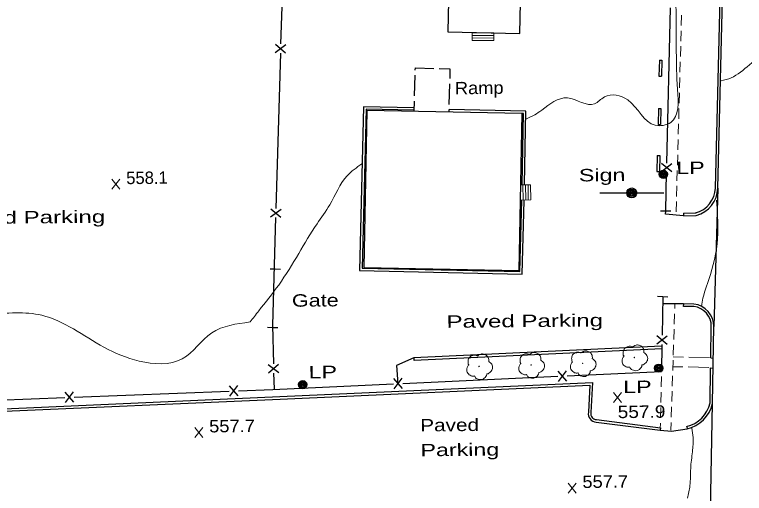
# Model space of a CAD drawing. Extents: x 2361708 to 2370558, y 6977955 to 6991887.
# Drawn here: x 2365926.7 to 2366208.9, y 6984886.7 to 6985071.9 of the extents above; entities that cross this region are included whole.
import ezdxf

# ---------------------------------------------------------------- set-up
doc = ezdxf.new("R2010")
doc.units = 0
doc.header["$LTSCALE"] = 1.9
for name, color, linetype, lineweight in [('11', 7, 'Continuous', 25), ('12', 7, 'Continuous', 25), ('13', 7, 'Continuous', 13), ('16', 7, 'Continuous', 13), ('17', 7, 'Continuous', 25), ('2', 7, 'Continuous', 25), ('20', 7, 'Continuous', 25), ('21', 7, 'Continuous', 25), ('28', 7, 'Continuous', 13), ('29', 7, 'Continuous', 13), ('31', 7, 'Continuous', 13), ('35', 7, 'Continuous', 13)]:
    doc.layers.add(name, color=color, linetype=linetype, lineweight=lineweight)

msp = doc.modelspace()

# ---------------------------------------------------------------- linework, layer by layer
at = {"layer": '11'}
for points in [[(2366095.303, 6985113.232), (2366094.249, 6985065.25), (2366122.047, 6985064.634), (2366123.1, 6985112.626)], [(2366062.858, 6985034.83), (2366061.675, 6984974.115), (2366121.77, 6984972.947), (2366122.951, 6985033.661)]]:
    msp.add_lwpolyline(points, close=True, dxfattribs=at)
at = {"layer": '12'}
for p, q in [((2366081.355, 6985040.466), (2366081.578, 6985048.458)), ((2366094.87, 6985045.185), (2366094.647, 6985037.192)), ((2366081.192, 6985034.464), (2366081.303, 6985038.465)), ((2366094.595, 6985035.191), (2366094.565, 6985034.161))]:
    msp.add_line(p, q, dxfattribs=at)
for points in [[(2366081.639, 6985050.459), (2366081.661, 6985051.319), (2366088.794, 6985051.117)], [(2366090.795, 6985051.066), (2366095.025, 6985050.946), (2366094.921, 6985047.185)]]:
    msp.add_lwpolyline(points, dxfattribs=at)
at = {"layer": '13'}
for p, q in [((2366184.573, 6985071.64), (2366184.461, 6985067.638)), ((2366184.41, 6985065.638), (2366184.298, 6985061.636)), ((2366184.247, 6985059.636), (2366184.135, 6985055.634)), ((2366184.084, 6985053.634), (2366183.972, 6985049.633)), ((2366183.921, 6985047.632), (2366183.809, 6985043.631)), ((2366183.748, 6985041.63), (2366183.637, 6985037.629)), ((2366183.586, 6985035.629), (2366183.474, 6985031.627)), ((2366183.413, 6985029.626), (2366183.301, 6985025.625)), ((2366183.25, 6985023.625), (2366183.138, 6985019.623)), ((2366183.077, 6985017.623), (2366182.965, 6985013.621)), ((2366182.914, 6985011.621), (2366182.802, 6985007.62)), ((2366182.741, 6985005.618), (2366182.629, 6985001.618)), ((2366182.578, 6984999.617), (2366182.466, 6984995.616)), ((2366182.023, 6984960.24), (2366181.962, 6984958.239)), ((2366181.901, 6984956.239), (2366181.769, 6984952.237)), ((2366181.699, 6984950.236), (2366181.567, 6984946.235)), ((2366181.506, 6984944.234), (2366181.374, 6984940.233)), ((2366181.303, 6984938.232), (2366181.171, 6984934.23)), ((2366176.681, 6984927.908), (2366176.772, 6984931.908)), ((2366181.11, 6984932.23), (2366180.978, 6984928.229)), ((2366176.548, 6984921.906), (2366176.639, 6984925.907)), ((2366180.907, 6984926.228), (2366180.775, 6984922.226)), ((2366176.415, 6984915.904), (2366176.507, 6984919.906)), ((2366180.714, 6984920.226), (2366180.582, 6984916.224)), ((2366180.511, 6984914.223), (2366180.41, 6984911.152)), ((2366176.333, 6984911.904), (2366176.374, 6984913.904))]:
    msp.add_line(p, q, dxfattribs=at)
at = {"layer": '16'}
for p, q in [((2366111.964, 6985064.878), (2366103.654, 6985064.839)), ((2366103.672, 6985061.839), (2366103.662, 6985065.059)), ((2366111.973, 6985063.878), (2366103.663, 6985063.839)), ((2366111.982, 6985061.878), (2366111.975, 6985064.818)), ((2366111.973, 6985062.878), (2366103.663, 6985062.839)), ((2366111.982, 6985061.878), (2366103.672, 6985061.839)), ((2366126.214, 6985006.131), (2366122.284, 6985006.054)), ((2366123.214, 6985006.073), (2366123.32, 6985000.183)), ((2366124.214, 6985006.092), (2366124.32, 6985000.203)), ((2366125.214, 6985006.112), (2366125.32, 6985000.222)), ((2366126.214, 6985006.131), (2366126.32, 6985000.242)), ((2366126.32, 6985000.242), (2366122.34, 6985000.164))]:
    msp.add_line(p, q, dxfattribs=at)
at = {"layer": '17'}
for p, q in [((2366031.33, 6985120.523), (2366029.571, 6985060.553)), ((2366178.897, 6985014.503), (2366180.346, 6985074.489)), ((2366027.503, 6985057.214), (2366031.603, 6985060.293)), ((2366027.602, 6985060.415), (2366031.504, 6985057.092)), ((2366029.465, 6985056.953), (2366027.716, 6984996.973)), ((2366180.869, 6985014.252), (2366176.788, 6985011.153)), ((2366180.789, 6985011.061), (2366176.868, 6985014.353)), ((2366178.453, 6984995.908), (2366178.811, 6985010.902)), ((2366025.648, 6984993.643), (2366029.739, 6984996.722)), ((2366025.737, 6984996.834), (2366029.649, 6984993.521)), ((2366027.61, 6984993.372), (2366026.396, 6984951.838)), ((2366177.278, 6984962.935), (2366177.04, 6984947.932)), ((2366026.396, 6984951.838), (2366026.768, 6984936.841)), ((2366175.012, 6984944.572), (2366179.062, 6984947.701)), ((2366175.061, 6984947.773), (2366179.013, 6984944.5)), ((2366176.984, 6984944.331), (2366176.814, 6984933.849)), ((2366024.881, 6984933.393), (2366028.8, 6984936.69)), ((2366024.801, 6984936.592), (2366028.88, 6984933.491)), ((2366140.227, 6984930.201), (2366136.85, 6984934.059)), ((2366137.028, 6984930.06), (2366140.049, 6984934.199)), ((2366140.338, 6984932.182), (2366176.814, 6984933.849)), ((2366026.863, 6984933.242), (2366027.011, 6984927.153)), ((2366076.692, 6984927.296), (2366073.315, 6984931.154)), ((2366073.493, 6984927.155), (2366076.514, 6984931.294)), ((2366076.803, 6984929.277), (2366136.74, 6984932.018)), ((2366013.145, 6984924.481), (2366009.788, 6984928.349)), ((2366009.946, 6984924.35), (2366012.988, 6984928.48)), ((2365949.596, 6984921.976), (2365946.239, 6984925.844)), ((2365946.397, 6984921.855), (2365949.438, 6984925.974)), ((2365949.717, 6984923.957), (2366009.668, 6984926.318)), ((2365886.168, 6984921.452), (2365946.119, 6984923.813))]:
    msp.add_line(p, q, dxfattribs=at)
for points in [[(2366180.454, 6984995.877), (2366178.453, 6984995.908), (2366176.453, 6984995.939)], [(2366025.469, 6984973.62), (2366027.469, 6984973.539), (2366029.47, 6984973.458)], [(2366175.286, 6984963.076), (2366177.278, 6984962.935), (2366179.269, 6984962.794)], [(2366028.496, 6984950.758), (2366026.495, 6984950.829), (2366024.494, 6984950.9)], [(2366013.266, 6984926.462), (2366026.532, 6984926.979), (2366073.204, 6984929.113)]]:
    msp.add_lwpolyline(points, dxfattribs=at)
at = {"layer": '2'}
for p, q in [((2366175.988, 6985054.257), (2366175.847, 6985048.095)), ((2366175.988, 6985054.257), (2366176.949, 6985054.236)), ((2366176.949, 6985054.236), (2366176.807, 6985048.074)), ((2366175.847, 6985048.095), (2366176.807, 6985048.074)), ((2366175.616, 6985035.543), (2366175.475, 6985029.381)), ((2366175.616, 6985035.543), (2366176.576, 6985035.522)), ((2366176.576, 6985035.522), (2366176.435, 6985029.36)), ((2366175.475, 6985029.381), (2366176.435, 6985029.36)), ((2366175.209, 6985017.418), (2366175.067, 6985011.256)), ((2366175.209, 6985017.418), (2366176.169, 6985017.397)), ((2366176.169, 6985017.397), (2366176.027, 6985011.235)), ((2366175.067, 6985011.256), (2366176.027, 6985011.235)), ((2366198.61, 6985004.8), (2366197.04, 6984951.232)), ((2366185.372, 6984995.103), (2366185.301, 6984994.143)), ((2366185.372, 6984995.103), (2366190.211, 6984995.22)), ((2366185.39, 6984994.144), (2366190.23, 6984994.26)), ((2366185.315, 6984960.041), (2366177.415, 6984960.006)), ((2366185.295, 6984959.081), (2366185.395, 6984960.032)), ((2366189.386, 6984959.96), (2366185.315, 6984960.041)), ((2366189.366, 6984959), (2366185.295, 6984959.081)), ((2366195.885, 6984939.121), (2366196.08, 6984951.243)), ((2366196.562, 6984921.526), (2366197.04, 6984951.232)), ((2366176.851, 6984943.64), (2366081.119, 6984939.158)), ((2366176.9, 6984942.68), (2366081.168, 6984938.199)), ((2366081.168, 6984938.199), (2366081.219, 6984939.159)), ((2366195.885, 6984939.121), (2366196.846, 6984939.04)), ((2366195.602, 6984921.537), (2366195.822, 6984935.27)), ((2366195.822, 6984935.27), (2366196.782, 6984935.209)), ((2366195.634, 6984873.095), (2366196.562, 6984921.526)), ((2366151.589, 6984914.348), (2366176.27, 6984911.143)), ((2366151.709, 6984915.299), (2366176.391, 6984912.094)), ((2366176.391, 6984912.094), (2366176.25, 6984911.142)), ((2366186.587, 6984912.611), (2366186.696, 6984911.662))]:
    msp.add_line(p, q, dxfattribs=at)
for points in [[(2366197.649, 6985004.821), (2366200.012, 6985099.098), (2366202.113, 6985177.882)], [(2366198.61, 6985004.8), (2366200.972, 6985099.077), (2366203.073, 6985177.861)], [(2366081.078, 6985035.883), (2366061.664, 6985036.268), (2366060.106, 6984972.96), (2366122.963, 6984971.509), (2366123.771, 6985000.037)], [(2366081.057, 6985034.923), (2366062.603, 6985035.287), (2366061.088, 6984973.899), (2366122.034, 6984972.49), (2366122.811, 6985000.068)], [(2366123.853, 6985006.159), (2366124.413, 6985034.575), (2366094.745, 6985035.253)], [(2366122.893, 6985006.179), (2366123.432, 6985033.636), (2366122.882, 6985033.651)], [(2366185.39, 6984994.144), (2366178.405, 6984994.687), (2366178.453, 6984995.908)], [(2366081.119, 6984939.158), (2366074.377, 6984936.144), (2366074.884, 6984929.119)], [(2365836.778, 6984916.022), (2365916.751, 6984919.253), (2366029.279, 6984924.194), (2366150.103, 6984929.655), (2366149.553, 6984918.089)], [(2365836.817, 6984915.062), (2365916.79, 6984918.293), (2366029.318, 6984923.234), (2366149.093, 6984928.645), (2366148.593, 6984918.129)], [(2366176.27, 6984911.143), (2366180.683, 6984910.835), (2366186.706, 6984911.652)]]:
    msp.add_lwpolyline(points, dxfattribs=at)
for centre, radius, start, end in [((2366187.387, 6985005.121), 10.267, 284.66495, 358.36108), ((2366187.387, 6985005.121), 11.227, 284.66495, 358.36108), ((2366188.397, 6984951.373), 8.644, 359.07078, 83.42588), ((2366188.397, 6984951.373), 7.684, 359.07078, 83.42588), ((2366183.656, 6984924.553), 12.296, 283.30236, 346.80325), ((2366183.656, 6984924.553), 13.256, 283.30236, 346.80325), ((2366151.672, 6984917.492), 3.145, 168.30393, 268.47696), ((2366151.672, 6984917.492), 2.185, 168.30393, 268.47696)]:
    msp.add_arc(centre, radius, start, end, dxfattribs=at)
at = {"layer": '20'}
for centre, radius in [((2366177.558, 6985010.15), 1.6), ((2366177.558, 6985010.15), 1.3), ((2366177.558, 6985010.15), 1), ((2366177.558, 6985010.15), 0.539), ((2366177.558, 6985010.15), 0.192), ((2366175.751, 6984935.179), 1.6), ((2366175.751, 6984935.179), 1.3), ((2366175.751, 6984935.179), 1), ((2366175.751, 6984935.179), 0.539), ((2366175.751, 6984935.179), 0.192), ((2366038.105, 6984928.819), 1.6), ((2366038.105, 6984928.819), 1.3), ((2366038.105, 6984928.819), 1), ((2366038.105, 6984928.819), 0.539), ((2366038.105, 6984928.819), 0.192)]:
    msp.add_circle(centre, radius, dxfattribs=at)
at = {"layer": '21'}
msp.add_line((2366152.945, 6985002.965), (2366177.707, 6985002.941), dxfattribs=at)
for radius in [1.9, 1.442, 0.973, 0.539, 0.192]:
    msp.add_circle((2366165.326, 6985002.953), radius, dxfattribs=at)
at = {"layer": '28'}
for p, q in [((2366181.341, 6984939.502), (2366185.341, 6984939.44)), ((2366187.342, 6984939.41), (2366195.344, 6984939.276)), ((2366181.106, 6984935.75), (2366185.107, 6984935.668)), ((2366187.108, 6984935.627), (2366195.11, 6984935.463))]:
    msp.add_line(p, q, dxfattribs=at)
at = {"layer": '29'}
for centre in [(2366146.352, 6984937.019), (2366166.312, 6984939.299), (2366106.312, 6984935.838), (2366126.418, 6984936.379)]:
    msp.add_circle(centre, 0.1, dxfattribs=at)
for points in [[(2366162.346, 6984939.872), (2366162.366, 6984939.882), (2366162.285, 6984939.951), (2366162.049, 6984940.579), (2366162.087, 6984941.859), (2366162.975, 6984943.158), (2366164.281, 6984943.64), (2366165.402, 6984943.451), (2366165.633, 6984943.323), (2366165.703, 6984943.324), (2366165.753, 6984943.364), (2366166.1, 6984943.658), (2366166.966, 6984944.106), (2366168.177, 6984944.037), (2366169.292, 6984943.448), (2366170.026, 6984942.025), (2366170.034, 6984941.165)], [(2366102.346, 6984936.411), (2366102.366, 6984936.42), (2366102.285, 6984936.49), (2366102.049, 6984937.118), (2366102.087, 6984938.398), (2366102.975, 6984939.696), (2366104.28, 6984940.179), (2366105.402, 6984939.99), (2366105.633, 6984939.861), (2366105.704, 6984939.862), (2366105.753, 6984939.903), (2366106.101, 6984940.196), (2366106.966, 6984940.645), (2366108.177, 6984940.576), (2366109.293, 6984939.987), (2366110.026, 6984938.563), (2366110.034, 6984937.704)], [(2366122.452, 6984936.952), (2366122.472, 6984936.962), (2366122.391, 6984937.031), (2366122.155, 6984937.659), (2366122.193, 6984938.939), (2366123.081, 6984940.238), (2366124.386, 6984940.721), (2366125.508, 6984940.531), (2366125.739, 6984940.403), (2366125.809, 6984940.404), (2366125.859, 6984940.444), (2366126.206, 6984940.738), (2366127.072, 6984941.186), (2366128.283, 6984941.118), (2366129.398, 6984940.528), (2366130.132, 6984939.105), (2366130.14, 6984938.245)], [(2366142.387, 6984937.591), (2366142.407, 6984937.602), (2366142.326, 6984937.671), (2366142.09, 6984938.299), (2366142.128, 6984939.579), (2366143.016, 6984940.878), (2366144.321, 6984941.36), (2366145.443, 6984941.171), (2366145.674, 6984941.043), (2366145.744, 6984941.044), (2366145.794, 6984941.084), (2366146.141, 6984941.378), (2366147.007, 6984941.826), (2366148.218, 6984941.757), (2366149.333, 6984941.168), (2366150.067, 6984939.745), (2366150.075, 6984938.885)], [(2366170.024, 6984941.185), (2366171.164, 6984940.125), (2366171.45, 6984938.538), (2366170.742, 6984937.211), (2366170.087, 6984936.665), (2366169.419, 6984936.449), (2366169.269, 6984936.438), (2366169.25, 6984936.327), (2366168.929, 6984935.424), (2366167.39, 6984934.259), (2366165.497, 6984934.541), (2366164.598, 6984935.483), (2366164.527, 6984935.612), (2366164.407, 6984935.591), (2366163.196, 6984935.709), (2366161.926, 6984936.708), (2366161.58, 6984938.344), (2366161.951, 6984939.368), (2366162.277, 6984939.811), (2366162.346, 6984939.862)], [(2366110.024, 6984937.723), (2366111.164, 6984936.664), (2366111.449, 6984935.077), (2366110.742, 6984933.751), (2366110.087, 6984933.204), (2366109.419, 6984932.987), (2366109.269, 6984932.976), (2366109.25, 6984932.866), (2366108.929, 6984931.963), (2366107.39, 6984930.798), (2366105.497, 6984931.08), (2366104.598, 6984932.022), (2366104.527, 6984932.151), (2366104.407, 6984932.13), (2366103.196, 6984932.248), (2366101.926, 6984933.246), (2366101.581, 6984934.883), (2366101.951, 6984935.907), (2366102.277, 6984936.35), (2366102.346, 6984936.4)], [(2366130.13, 6984938.265), (2366131.27, 6984937.206), (2366131.555, 6984935.618), (2366130.848, 6984934.292), (2366130.193, 6984933.745), (2366129.525, 6984933.529), (2366129.375, 6984933.518), (2366129.356, 6984933.408), (2366129.035, 6984932.504), (2366127.496, 6984931.339), (2366125.603, 6984931.622), (2366124.704, 6984932.563), (2366124.633, 6984932.692), (2366124.513, 6984932.671), (2366123.302, 6984932.79), (2366122.032, 6984933.788), (2366121.687, 6984935.425), (2366122.057, 6984936.448), (2366122.383, 6984936.891), (2366122.452, 6984936.942)], [(2366150.065, 6984938.904), (2366151.205, 6984937.845), (2366151.49, 6984936.258), (2366150.783, 6984934.932), (2366150.128, 6984934.385), (2366149.46, 6984934.169), (2366149.31, 6984934.157), (2366149.291, 6984934.047), (2366148.97, 6984933.144), (2366147.431, 6984931.979), (2366145.538, 6984932.261), (2366144.639, 6984933.203), (2366144.567, 6984933.332), (2366144.448, 6984933.311), (2366143.237, 6984933.429), (2366141.967, 6984934.428), (2366141.622, 6984936.064), (2366141.992, 6984937.088), (2366142.318, 6984937.531), (2366142.387, 6984937.582)]]:
    msp.add_spline(points, degree=3, dxfattribs=at)
at = {"layer": '31'}
for p, q in [((2365967.433, 6985004.369), (2365964.316, 6985008.22)), ((2365964.353, 6985004.34), (2365967.396, 6985008.249)), ((2366161.377, 6984921.912), (2366158.26, 6984925.762)), ((2366158.297, 6984921.882), (2366161.34, 6984925.791)), ((2365999.498, 6984908.36), (2365996.381, 6984912.211)), ((2365996.418, 6984908.331), (2365999.461, 6984912.24)), ((2366143.82, 6984886.863), (2366140.703, 6984890.713)), ((2366140.74, 6984886.834), (2366143.783, 6984890.742))]:
    msp.add_line(p, q, dxfattribs=at)
at = {"layer": '35'}
for points in [[(2366201.112, 6985144.301), (2366196.976, 6985127.1), (2366191.771, 6985120.2), (2366186.443, 6985105.279), (2366183.011, 6985089.695), (2366182.492, 6985070.739), (2366183.015, 6985043.034), (2366180.387, 6985030.188), (2366174.387, 6985029.111), (2366163.753, 6985038.92), (2366154.752, 6985040.044), (2366150.967, 6985037.378), (2366140.455, 6985039.668), (2366130.51, 6985034.953), (2366127.807, 6985033.107), (2366124.591, 6985031.617)], [(2366259.783, 6984954.31), (2366257.214, 6984963.636), (2366254.676, 6984980.263), (2366252.603, 6985000.544), (2366248.089, 6985032.512), (2366247.246, 6985053.775), (2366244.407, 6985079.88), (2366241.234, 6985104.38), (2366238.181, 6985124.632), (2366236.74, 6985123.748), (2366233.574, 6985109.588), (2366231.686, 6985092.629), (2366229.269, 6985077.495), (2366224.764, 6985067.492), (2366218.635, 6985058.943), (2366210.797, 6985052.428), (2366203.734, 6985047.431), (2366199.865, 6985046.264)], [(2366017.754, 6984953.026), (2366002.943, 6984948.825), (2365991.548, 6984938.806), (2365974.866, 6984937.937), (2365961.254, 6984943.298), (2365937.225, 6984955.64), (2365916.5, 6984956.073), (2365895.301, 6984958.981), (2365879.188, 6984978.108), (2365871.117, 6984997.142), (2365866.816, 6985006.662), (2365859.951, 6985011.377), (2365854.587, 6985000.235), (2365852.869, 6984990.548), (2365848.991, 6984987.121), (2365840.856, 6984992.854), (2365833.606, 6985005.446), (2365826.174, 6985015.136), (2365815.687, 6985025.216), (2365812.743, 6985035.138), (2365807.904, 6985048.633), (2365807.214, 6985043.356), (2365806.559, 6985027.039), (2365806.207, 6985010.415), (2365805.867, 6984983.201), (2365805.795, 6984966.499), (2365804.004, 6984954.031), (2365804.392, 6984948.985), (2365808.116, 6984929.66), (2365805.364, 6984918.282), (2365804.337, 6984910.602), (2365804.773, 6984901.586), (2365797.395, 6984906.546), (2365796.941, 6984920.652), (2365797.918, 6984939.883), (2365797.376, 6984952.688), (2365794.778, 6984970.364), (2365790.295, 6984975.952), (2365780.733, 6984982.371), (2365776.81, 6984994.285), (2365776.203, 6984994.929)], [(2366061.014, 6985014.191), (2366055.237, 6985009.555), (2366048.554, 6984998.361), (2366043.624, 6984991.014), (2366036.563, 6984979.516), (2366028.818, 6984967.332), (2366021.113, 6984957.338), (2366017.754, 6984953.026)], [(2366198.064, 6985000.115), (2366198.597, 6984987.229), (2366195.718, 6984971.331), (2366192.865, 6984962.283), (2366192.265, 6984959.057)], [(2366230.203, 6984954.178), (2366229.288, 6984940.039), (2366229.339, 6984918.958), (2366227.822, 6984896.552), (2366228.46, 6984878.848), (2366227.639, 6984857.969), (2366227.811, 6984832.61), (2366226.828, 6984809.679), (2366224.841, 6984781.009), (2366218.97, 6984751.701), (2366216.224, 6984719.754), (2366214.926, 6984683.78), (2366210.047, 6984660.602), (2366199.716, 6984643.873), (2366193.16, 6984634.95), (2366188.803, 6984634.659)], [(2366186.87, 6984884.903), (2366187.834, 6984889.772), (2366188.101, 6984896.415), (2366188.78, 6984902.851), (2366189.007, 6984908.384), (2366188.543, 6984911.97)]]:
    msp.add_spline(points, degree=3, dxfattribs=at)

# ---------------------------------------------------------------- texts
at = {"layer": '12', "width": 1.1}
msp.add_text('Ramp', height=4.8, rotation=0.545, dxfattribs=at).set_placement((2366096.95, 6985041.074))
at = {"layer": '17', "width": 1.3}
msp.add_text('Gate', height=4.8, rotation=0.545, dxfattribs=at).set_placement((2366033.948, 6984958.92))
at = {"layer": '2'}
for s, width, p in [('Paved Parking', 1.45, (2365901.228, 6984990.838)), ('Paved Parking', 1.45, (2366093.719, 6984950.759)), ('Paved', 1.25, (2366083.55, 6984910.68)), ('Parking', 1.4, (2366083.642, 6984901.081))]:
    msp.add_text(s, height=4.8, rotation=0.545, dxfattribs=dict(at, width=width)).set_placement(p)
at = {"layer": '20', "width": 1.4}
for s, p in [('  LP', (2366177.558, 6985010.15)), ('Sign', (2366144.893, 6985007.379)), ('  LP', (2366035.403, 6984931.193)), ('  LP', (2366157.033, 6984925.481))]:
    msp.add_text(s, height=4.8, rotation=0.545, dxfattribs=at).set_placement(p)
at = {"layer": '31'}
msp.add_text('558.1', height=4.8, rotation=0.545, dxfattribs=at).set_placement((2365969.874, 6985006.333))
for s, width, p in [('557.9', 1.15, (2366159.894, 6984915.847)), ('557.7', 1.1, (2366001.94, 6984910.323)), ('557.7', 1.1, (2366146.261, 6984888.826))]:
    msp.add_text(s, height=4.8, rotation=0.545, dxfattribs=dict(at, width=width)).set_placement(p)

doc.saveas('drawing.dxf')
